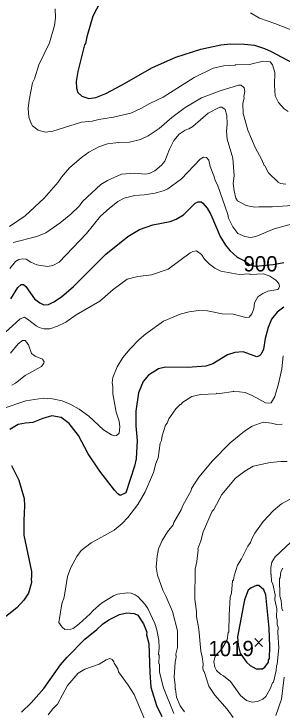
# Model space of a CAD drawing. Extents: x 265.7 to 292.1, y 7676.2 to 7704.2.
# Drawn here: x 283.035 to 284.439, y 7686.96 to 7690.602 of the extents above; entities that cross this region are included whole.
import ezdxf
from ezdxf.enums import TextEntityAlignment as Align

# ---------------------------------------------------------------- set-up
doc = ezdxf.new("R2010")
doc.units = 0
doc.header["$LTSCALE"] = 0.032
for name, color, linetype, lineweight in [('1', 7, 'Continuous', 25), ('2', 7, 'Continuous', 13), ('21', 7, 'Continuous', 25)]:
    doc.layers.add(name, color=color, linetype=linetype, lineweight=lineweight)
doc.layers.add('61', color=7, linetype='Continuous')

msp = doc.modelspace()

# ---------------------------------------------------------------- linework, layer by layer
at = {"layer": '1'}
for points in [[(283.507, 7690.7056), (283.448, 7690.5907), (283.4168, 7690.4821), (283.4097, 7690.447), (283.4049, 7690.4406), (283.369, 7690.3018), (283.3602, 7690.2491), (283.3634, 7690.214), (283.3706, 7690.1909), (283.3905, 7690.1725), (283.428, 7690.1598), (283.4647, 7690.1653), (283.5158, 7690.1853), (283.5988, 7690.2292), (283.76, 7690.3217), (283.8837, 7690.376), (284.0137, 7690.4183), (284.1191, 7690.4414), (284.1717, 7690.4454), (284.242, 7690.4446), (284.2946, 7690.439), (284.3473, 7690.4223), (284.3824, 7690.4063), (284.5228, 7690.3305)], [(283.0195, 7689.1112), (283.0562, 7689.1719), (283.0729, 7689.1862), (283.0849, 7689.1862), (283.0969, 7689.1767), (283.1431, 7689.1112), (283.1703, 7689.0905), (283.1918, 7689.0809), (283.2158, 7689.0817), (283.2445, 7689.0953), (283.2844, 7689.1224), (283.3466, 7689.1767), (283.5166, 7689.345), (283.6323, 7689.4376), (283.693, 7689.4743), (283.7632, 7689.4982), (283.8526, 7689.5158), (283.8845, 7689.5278), (283.9228, 7689.5509), (283.985, 7689.6116), (284.0002, 7689.6195), (284.0153, 7689.6195), (284.0249, 7689.6131), (284.0472, 7689.586), (284.0656, 7689.5533), (284.1143, 7689.4384), (284.143, 7689.3929), (284.1661, 7689.365), (284.2044, 7689.3291), (284.242, 7689.3099), (284.2684, 7689.291), (284.3005, 7689.2834), (284.3928, 7689.291), (284.4494, 7689.3023)], [(284.4494, 7689.0681), (284.4135, 7689.0426), (284.3832, 7689.0051), (284.3664, 7688.9612), (284.3513, 7688.9038), (284.3417, 7688.8479), (284.3305, 7688.8216), (284.3217, 7688.8136), (284.3074, 7688.808), (284.2364, 7688.8351), (284.1925, 7688.8303)], [(284.1925, 7688.8303), (284.1542, 7688.8184), (284.0776, 7688.7713), (284.0393, 7688.7593), (283.9435, 7688.7521), (283.8286, 7688.7545), (283.7919, 7688.7458)], [(283.7919, 7688.7458), (283.7392, 7688.7122), (283.7121, 7688.6787), (283.6882, 7688.6197), (283.6738, 7688.5239), (283.6738, 7688.4473), (283.681, 7688.3707), (283.6746, 7688.275), (283.6666, 7688.2367), (283.6211, 7688.097), (283.5916, 7688.0835), (283.5788, 7688.0922), (283.5613, 7688.1106), (283.4847, 7688.2095), (283.424, 7688.3005), (283.373, 7688.3963), (283.3243, 7688.4601), (283.2828, 7688.4912), (283.2333, 7688.5), (283.1871, 7688.4864), (283.1344, 7688.4649), (283.0961, 7688.4617), (283.0578, 7688.4537), (283.0139, 7688.4274)], [(283.0219, 7688.2399), (283.0602, 7688.1633), (283.0881, 7688.0675), (283.0913, 7688.0292), (283.0865, 7687.9526), (283.0865, 7687.876), (283.1264, 7687.6845), (283.1272, 7687.6557), (283.1248, 7687.6462), (283.1264, 7687.627), (283.1112, 7687.5728), (283.0865, 7687.5345), (283.0498, 7687.4954), (282.9668, 7687.4291)], [(283.0745, 7686.9496), (283.1248, 7686.999), (283.191, 7687.074), (283.2796, 7687.1977), (283.3131, 7687.2376), (283.4057, 7687.331), (283.4695, 7687.382), (283.4983, 7687.4092), (283.5326, 7687.4331), (283.5876, 7687.4602), (283.6259, 7687.469), (283.6642, 7687.4658), (283.6834, 7687.4563), (283.7129, 7687.4116)], [(283.7129, 7687.4116), (283.7313, 7687.3677), (283.7297, 7687.3541), (283.7424, 7687.3094), (283.7464, 7687.1562), (283.752, 7687.0796), (283.7815, 7686.9839)], [(283.7815, 7686.9839), (283.8094, 7686.9264)]]:
    msp.add_lwpolyline(points, dxfattribs=at)
msp.add_lwpolyline([(284.2065, 7687.3429), (284.2101, 7687.3006), (284.2201, 7687.2578), (284.2531, 7687.2105), (284.2715, 7687.1929), (284.3042, 7687.1754), (284.3361, 7687.1754), (284.3489, 7687.185), (284.368, 7687.2105), (284.368, 7687.2209), (284.3728, 7687.2304), (284.3752, 7687.2935), (284.372, 7687.3892), (284.3545, 7687.5632), (284.3441, 7687.5887), (284.3178, 7687.6127), (284.3058, 7687.6119), (284.2771, 7687.5999), (284.2619, 7687.5871), (284.2419, 7687.5377)], close=True, dxfattribs=at)
at = {"layer": '2'}
for points in [[(284.3888, 7690.3369), (284.3768, 7690.3513), (284.3409, 7690.3545), (284.2691, 7690.3377), (284.1957, 7690.3369), (284.1933, 7690.3337), (284.135, 7690.3305), (284.0792, 7690.3178), (283.9786, 7690.2699), (283.8158, 7690.1669), (283.7472, 7690.1342), (283.7025, 7690.1087), (283.6467, 7690.084), (283.5573, 7690.0624), (283.4791, 7690.0504), (283.4456, 7690.0417), (283.3897, 7690.0353), (283.2381, 7689.9882), (283.1998, 7689.9842), (283.1615, 7689.9938), (283.1328, 7690.0169), (283.1248, 7690.0289), (283.1136, 7690.0624), (283.1104, 7690.1071), (283.1144, 7690.1518), (283.1328, 7690.2412), (283.1424, 7690.2635), (283.1647, 7690.3369), (283.2222, 7690.4518), (283.2477, 7690.5412), (283.2525, 7690.5827), (283.2517, 7690.629)], [(285.1484, 7690.301), (285.1038, 7690.3082), (285.0591, 7690.3241), (284.8532, 7690.4311), (284.7622, 7690.4654), (284.7112, 7690.4773), (284.601, 7690.4869), (284.5452, 7690.4973), (284.4016, 7690.5532), (284.3218, 7690.5803), (284.2739, 7690.6074)], [(284.4718, 7690.0927), (284.451, 7690.1055), (284.4207, 7690.1382), (284.4039, 7690.1741), (284.3992, 7690.23), (284.4007, 7690.2954), (284.3888, 7690.3369)], [(283.0115, 7689.4903), (283.0945, 7689.5453), (283.1926, 7689.6387), (283.266, 7689.7217), (283.2844, 7689.7488), (283.3267, 7689.7975), (283.3881, 7689.8517), (283.4272, 7689.8789), (283.4791, 7689.9068), (283.5254, 7689.922), (283.5828, 7689.9291), (283.6403, 7689.9307), (283.6977, 7689.9459), (283.7376, 7689.9651), (283.7951, 7690.0026), (283.8613, 7690.0608), (283.9323, 7690.1135), (284.0177, 7690.163), (284.1159, 7690.2005), (284.2116, 7690.23), (284.2244, 7690.2292), (284.2412, 7690.2164), (284.2435, 7690.1965), (284.2388, 7690.1709), (284.2404, 7690.163), (284.2332, 7690.1342), (284.2356, 7690.0816), (284.2595, 7689.9938), (284.2986, 7689.9028), (284.3337, 7689.8382), (284.3457, 7689.8087), (284.3497, 7689.8071), (284.3688, 7689.7712), (284.4191, 7689.7225), (284.4303, 7689.7161), (284.459, 7689.7113)], [(283.0307, 7689.4073), (283.1551, 7689.4376), (283.203, 7689.4576), (283.278, 7689.5086), (283.3339, 7689.5549), (283.3786, 7689.598), (283.3937, 7689.6203), (283.4903, 7689.7105), (283.5254, 7689.7305), (283.5988, 7689.7632), (283.669, 7689.7688), (283.7233, 7689.7648), (283.744, 7689.768), (283.7728, 7689.7823), (283.8079, 7689.811), (283.8246, 7689.8326), (283.8494, 7689.8948), (283.8717, 7689.9395), (283.9012, 7689.973), (283.9323, 7689.9938), (283.9515, 7690.001), (283.9722, 7690.0137), (284.052, 7690.0832), (284.1135, 7690.1151), (284.1246, 7690.1151), (284.1406, 7690.1031), (284.1502, 7690.0704), (284.1526, 7690.0257), (284.1486, 7689.9866), (284.1526, 7689.9475), (284.1813, 7689.847), (284.1877, 7689.756), (284.1837, 7689.7145), (284.1877, 7689.6762), (284.1973, 7689.6379), (284.2068, 7689.6251), (284.2515, 7689.5996), (284.2962, 7689.5916), (284.317, 7689.594)], [(283.0131, 7689.27), (283.0434, 7689.3067), (283.061, 7689.3179), (283.0801, 7689.3219), (283.0993, 7689.3187), (283.1232, 7689.3035), (283.1551, 7689.2892), (283.211, 7689.2804), (283.2381, 7689.2868), (283.2716, 7689.3043), (283.4153, 7689.4536), (283.4887, 7689.5445), (283.5334, 7689.5852), (283.5788, 7689.6211), (283.6116, 7689.6379), (283.669, 7689.6531), (283.7169, 7689.6554), (283.7744, 7689.6642), (283.8222, 7689.6778), (283.8414, 7689.6874), (283.9124, 7689.74), (284.0097, 7689.843), (284.0281, 7689.8533), (284.0441, 7689.8509), (284.0552, 7689.8366), (284.0632, 7689.8039), (284.0824, 7689.756), (284.0903, 7689.7273), (284.1015, 7689.7089), (284.1558, 7689.5533), (284.159, 7689.5342), (284.1813, 7689.4879), (284.2076, 7689.4536), (284.2451, 7689.4376), (284.2739, 7689.432), (284.3026, 7689.4384), (284.3984, 7689.4783), (284.4941, 7689.5046)], [(284.317, 7689.594), (284.3872, 7689.5932), (284.467, 7689.5988), (284.5564, 7689.6116), (284.5994, 7689.6251), (284.6601, 7689.6578), (284.6792, 7689.6738)], [(282.9892, 7688.9357), (283.0674, 7689.0067), (283.0897, 7689.0155), (283.1136, 7689.0003), (283.1511, 7688.97), (283.1679, 7688.9612), (283.1918, 7688.9548), (283.2238, 7688.9556), (283.2637, 7688.9692), (283.3067, 7688.9891), (283.361, 7689.0282), (283.4855, 7689.1001), (283.5549, 7689.1615), (283.6283, 7689.215), (283.6834, 7689.2285), (283.7552, 7689.2381), (283.843, 7689.2676), (283.9579, 7689.3522), (283.9722, 7689.3594), (283.9914, 7689.3626), (284.0169, 7689.3434), (284.0337, 7689.3187), (284.06, 7689.2932), (284.0879, 7689.2724), (284.1191, 7689.2573), (284.2148, 7689.2397)], [(284.2148, 7689.2397), (284.2707, 7689.2421), (284.2723, 7689.2397), (284.3425, 7689.2429), (284.3744, 7689.2309), (284.4063, 7689.2094), (284.4223, 7689.1926)], [(284.4223, 7689.1926), (284.4255, 7689.1767), (284.4231, 7689.1671), (284.4167, 7689.1607), (284.3648, 7689.1519), (284.3385, 7689.14), (284.3122, 7689.1224), (284.2946, 7689.0913)], [(284.2946, 7689.0913), (284.2914, 7689.0594), (284.2818, 7689.033), (284.2675, 7689.0155), (284.2499, 7689.0139), (284.1829, 7689.0322), (284.1255, 7689.0338), (284.0489, 7689.0498), (284.001, 7689.0506), (283.9531, 7689.0442), (283.9052, 7689.0322), (283.819, 7688.9947), (283.7257, 7688.9285), (283.6906, 7688.899), (283.6435, 7688.8511), (283.606, 7688.8048), (283.5749, 7688.7554), (283.5533, 7688.7011), (283.5501, 7688.6724), (283.5533, 7688.6532), (283.5525, 7688.6149), (283.5709, 7688.5192), (283.586, 7688.4713), (283.5892, 7688.4426), (283.586, 7688.4082), (283.5725, 7688.3963), (283.5613, 7688.3955), (283.5461, 7688.4003), (283.5046, 7688.4266), (283.428, 7688.4976), (283.377, 7688.5351), (283.3339, 7688.5583), (283.2876, 7688.5774), (283.2365, 7688.5886), (283.1886, 7688.5926), (283.0977, 7688.579), (282.9732, 7688.5359)], [(283.0179, 7688.828), (283.057, 7688.8758), (283.0793, 7688.8934), (283.0945, 7688.8942), (283.1112, 7688.8711), (283.1272, 7688.8264), (283.1464, 7688.812), (283.1847, 7688.796), (283.1934, 7688.7825), (283.191, 7688.7745), (283.1791, 7688.7585), (283.0945, 7688.7099), (283.0426, 7688.6708), (283.0243, 7688.6604)], [(284.4446, 7688.8128), (284.4382, 7688.7458), (284.4207, 7688.6676), (284.4015, 7688.6005), (284.3816, 7688.5686), (284.3696, 7688.5662), (284.3521, 7688.5678), (284.2819, 7688.6069), (284.2467, 7688.6221), (284.1861, 7688.6293), (284.1853, 7688.6269), (284.1127, 7688.6173), (284.0959, 7688.6181), (284.0943, 7688.6149), (284.0121, 7688.6109), (283.9675, 7688.6013), (283.9196, 7688.571), (283.9092, 7688.5582), (283.906, 7688.5582), (283.8829, 7688.5367), (283.847, 7688.484), (283.8374, 7688.4617), (283.8286, 7688.4505), (283.8111, 7688.3947), (283.8079, 7688.3699), (283.8007, 7688.3564), (283.7903, 7688.2798), (283.7791, 7688.251), (283.7664, 7688.2032), (283.7217, 7688.1026), (283.6842, 7688.0356), (283.6315, 7687.967), (283.602, 7687.9358), (283.5597, 7687.9015), (283.4392, 7687.8353), (283.3873, 7687.7946), (283.3642, 7687.7643), (283.3339, 7687.7068), (283.3163, 7687.659), (283.298, 7687.5504), (283.286, 7687.5169), (283.27, 7687.4188), (283.2876, 7687.3948), (283.302, 7687.3821), (283.3339, 7687.3837), (283.345, 7687.3876)], [(284.4406, 7688.4561), (284.4127, 7688.4537), (284.384, 7688.4617), (284.3401, 7688.4665), (284.2835, 7688.4465), (284.2428, 7688.4194), (284.1669, 7688.3588), (284.0752, 7688.2646), (284.0042, 7688.1784), (283.9659, 7688.1202), (283.9627, 7688.109), (283.9196, 7688.0308), (283.9116, 7688.0085), (283.8725, 7687.9414), (283.8693, 7687.9303), (283.839, 7687.8936), (283.8111, 7687.8473), (283.7927, 7687.8042), (283.7847, 7687.7659), (283.7807, 7687.7084), (283.7863, 7687.6653), (283.8142, 7687.5871), (283.8318, 7687.5536), (283.8653, 7687.4754), (283.8916, 7687.3749), (283.8916, 7687.2871), (283.8837, 7687.2536), (283.8845, 7687.2368), (283.8789, 7687.2105), (283.8749, 7687.1323), (283.8797, 7687.0924), (283.8789, 7687.0717), (283.8821, 7687.0693), (283.8861, 7687.027), (283.906, 7686.9823), (283.9291, 7686.9512)], [(284.4654, 7688.2614), (284.4335, 7688.2614), (284.3776, 7688.2558), (284.2882, 7688.2359), (284.2451, 7688.2103), (284.1957, 7688.1728), (284.1247, 7688.0883), (284.0824, 7688.0101), (284.0736, 7688.0013), (284.0257, 7687.8936), (284.0137, 7687.8457), (283.9978, 7687.8034), (283.9994, 7687.7978), (283.9922, 7687.7372), (283.9834, 7687.6973), (283.9818, 7687.5409), (283.9914, 7687.4754), (283.9906, 7687.4499), (284.0042, 7687.3829)], [(284.5125, 7687.8656), (284.4031, 7687.7619), (284.3856, 7687.7348), (284.3808, 7687.7068), (284.38, 7687.6709), (284.3824, 7687.6701), (284.384, 7687.635), (284.3912, 7687.6191), (284.4031, 7687.5632), (284.4015, 7687.5377), (284.4111, 7687.4898), (284.4095, 7687.4483), (284.4135, 7687.4323), (284.4143, 7687.4084), (284.4191, 7687.3924), (284.4175, 7687.3669), (284.4223, 7687.2855), (284.4143, 7687.2009), (284.4095, 7687.1913), (284.4079, 7687.1674), (284.3936, 7687.106), (284.3888, 7687.1028), (284.3776, 7687.0717), (284.3537, 7687.0318), (284.3385, 7687.0182), (284.3106, 7687.0054), (284.2819, 7687.0022), (284.2539, 7687.011), (284.2212, 7687.0357), (284.1701, 7687.1092), (284.1326, 7687.1403), (284.1175, 7687.1475), (284.0951, 7687.1682), (284.0871, 7687.185), (284.0824, 7687.2121), (284.0887, 7687.2432), (284.1231, 7687.2804), (284.151, 7687.3278), (284.1574, 7687.3653), (284.1614, 7687.3693), (284.1622, 7687.4579), (284.1677, 7687.5504), (284.1749, 7687.5728), (284.1797, 7687.6358), (284.1845, 7687.6422), (284.1877, 7687.6621), (284.2068, 7687.718), (284.2276, 7687.7515), (284.2595, 7687.817), (284.2739, 7687.8377), (284.2803, 7687.8568), (284.2962, 7687.8856), (284.3401, 7687.9462), (284.3944, 7688.0045), (284.4359, 7688.0388), (284.4973, 7688.0723)], [(284.443, 7687.4802), (284.4382, 7687.4914), (284.4343, 7687.5329), (284.4279, 7687.5568), (284.4255, 7687.6486), (284.4295, 7687.6518), (284.4335, 7687.6837), (284.4438, 7687.7036)], [(283.345, 7687.3876), (283.3762, 7687.4108), (283.4344, 7687.4634), (283.4496, 7687.4818), (283.4935, 7687.5193), (283.5573, 7687.5576), (283.5781, 7687.5664)], [(283.5781, 7687.5664), (283.6275, 7687.5744), (283.6483, 7687.5712), (283.6706, 7687.5632), (283.6866, 7687.5536), (283.7209, 7687.5137), (283.736, 7687.4914), (283.7727, 7687.4132), (283.7839, 7687.3797), (283.7935, 7687.3254), (283.7951, 7687.2839), (283.7927, 7687.252), (283.7959, 7687.248), (283.7943, 7687.2025), (283.7975, 7687.2009), (283.7967, 7687.1578), (283.819, 7687.0764), (283.8717, 7686.9424)], [(284.0042, 7687.3829), (284.0137, 7687.268), (284.0209, 7687.2392), (284.0257, 7687.2009), (284.0249, 7687.1818), (284.0281, 7687.1634), (284.0305, 7687.1626)], [(283.2142, 7686.9352), (283.2381, 7686.9663), (283.2637, 7686.9918), (283.3163, 7687.0892), (283.3714, 7687.153), (283.4065, 7687.1746), (283.4823, 7687.2001), (283.519, 7687.2233), (283.5382, 7687.2296), (283.5501, 7687.2241), (283.5589, 7687.2129), (283.5605, 7687.2057), (283.5796, 7687.1754), (283.582, 7687.1602), (283.6331, 7687.0908), (283.6642, 7687.0413), (283.7712, 7686.7892)], [(284.0305, 7687.1626), (284.0552, 7687.086), (284.0879, 7687.0381), (284.1526, 7686.9647), (284.1829, 7686.9216)], [(284.4063, 7686.9312), (284.4359, 7687.0174), (284.451, 7687.1323)]]:
    msp.add_lwpolyline(points, dxfattribs=at)
at = {"layer": '21'}
for p, q in [((284.2959, 7687.3343), (284.3371, 7687.2931)), ((284.3371, 7687.3343), (284.2959, 7687.2931))]:
    msp.add_line(p, q, dxfattribs=at)

# ---------------------------------------------------------------- texts
at = {"layer": '61'}
for s, p in [('900', (284.3265, 7689.2552)), ('1019', (284.1725, 7687.2425))]:
    msp.add_text(s, height=0.08, dxfattribs=at).set_placement(p, align=Align.CENTER)

doc.saveas('drawing.dxf')
